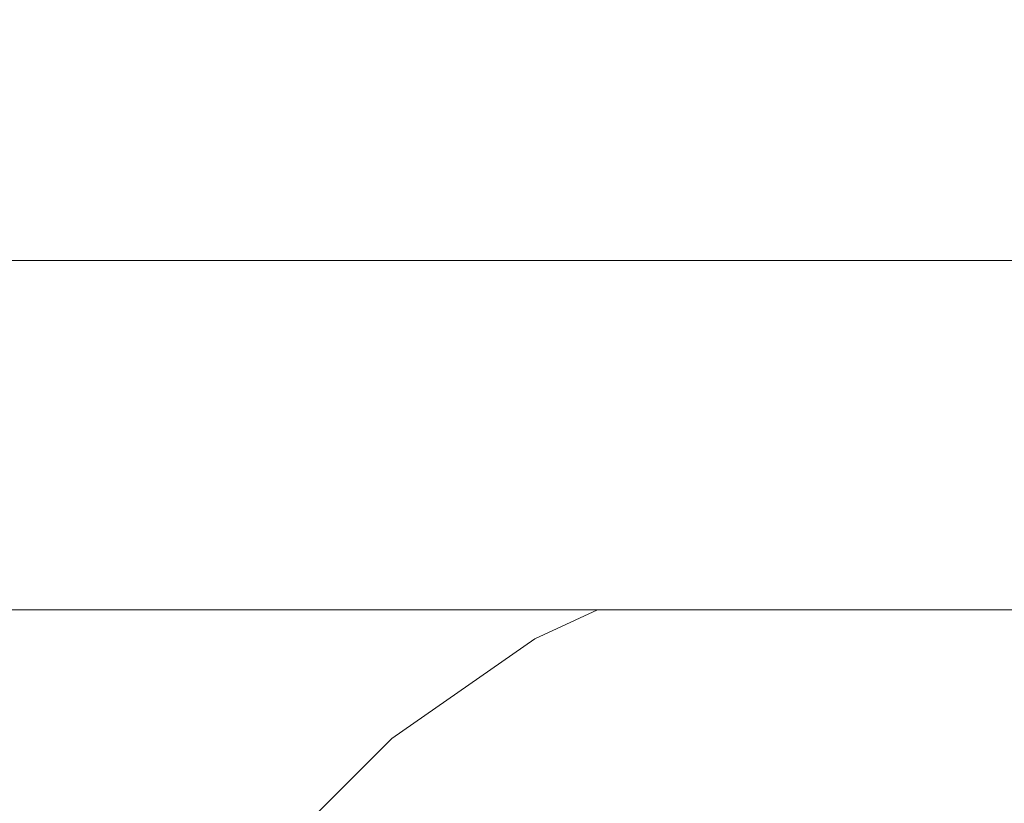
# Model space of a CAD drawing. Header units: millimetres. Extents: x -30280 to 309309, y -17460 to 4378.
# Tile 360 of 656: x 123476 to 123509, y -10990 to -10964. Entities that reach past the tile are written whole.
import ezdxf

# ---------------------------------------------------------------- set-up
doc = ezdxf.new("R2010")
doc.units = ezdxf.units.MM
doc.header["$MEASUREMENT"] = 0
doc.linetypes.add('Wipeout_Contour', pattern=[1000, 0, -1000])
doc.layers.add('P1_PLANTA PRIMERA_3_Nuevo_08_E_Envans secs', color=7, linetype='Continuous')
doc.layers.add('P1_PLANTA PRIMERA_3_Nuevo_09_EI_Mobiliari general', color=7, linetype='Continuous')
doc.layers.add('P1_PLANTA PRIMERA_3_Nuevo_09_EI_Mobiliari general_Pluma_Nº__1', color=7, linetype='Continuous', lineweight=5)

msp = doc.modelspace()

# ---------------------------------------------------------------- wipeouts: each hides what was drawn before it
at = {"color": 254, "linetype": 'Wipeout_Contour', "lineweight": 0, "ltscale": 744380.35708}
msp.add_wipeout([(125602.392, -8989.05), (119928.08, -8989.05), (119928.08, -9336.05), (125456.836, -9336.05), (125456.836, -11434.05), (125602.392, -11434.05)], dxfattribs=at).dxf.layer = 'P1_PLANTA PRIMERA_3_Nuevo_08_E_Envans secs'

# ---------------------------------------------------------------- next in the draw order: wipeouts: each hides what was drawn before it
at = {"color": 254, "linetype": 'Wipeout_Contour', "lineweight": 0, "ltscale": 13224043.01546531}
msp.add_wipeout([(124316.836, -9376.05), (119928.079, -9376.05), (119928.079, -11281.741), (119970.612, -11044.193), (119971.249, -11041.854), (119975.179, -11019.562), (119953.583, -11019.562), (119953.583, -10963.994), (119967.219, -10537.884), (120389.947, -10537.884), (120403.511, -10963.994), (120403.583, -11019.562), (120381.987, -11019.562), (120385.917, -11041.854), (120386.554, -11044.193), (120428.583, -11278.93), (120470.612, -11044.193), (120471.249, -11041.854), (120475.179, -11019.562), (120453.583, -11019.562), (120453.583, -10963.994), (120467.219, -10537.884), (120889.947, -10537.884), (120903.511, -10963.994), (120903.583, -11019.562), (120881.987, -11019.562), (120885.917, -11041.854), (120886.554, -11044.193), (120928.583, -11278.93), (120970.612, -11044.193), (120971.249, -11041.854), (120975.179, -11019.562), (120953.583, -11019.562), (120953.583, -10963.994), (120967.219, -10537.884), (121389.947, -10537.884), (121403.511, -10963.994), (121403.583, -11019.562), (121381.987, -11019.562), (121385.917, -11041.854), (121386.554, -11044.193), (121428.583, -11278.93), (121470.612, -11044.193), (121471.249, -11041.854), (121475.179, -11019.562), (121453.583, -11019.562), (121453.583, -10963.994), (121467.219, -10537.884), (121889.947, -10537.884), (121903.511, -10963.994), (121903.583, -11019.562), (121881.987, -11019.562), (121885.917, -11041.854), (121886.554, -11044.193), (121928.583, -11278.93), (121970.612, -11044.193), (121971.249, -11041.854), (121975.179, -11019.562), (121953.583, -11019.562), (121953.583, -10963.994), (121967.219, -10537.884), (122389.947, -10537.884), (122403.511, -10963.994), (122403.583, -11019.562), (122381.987, -11019.563), (122385.917, -11041.854), (122386.554, -11044.193), (122428.583, -11278.93), (122470.612, -11044.193), (122471.249, -11041.854), (122475.179, -11019.562), (122453.583, -11019.562), (122453.583, -10963.994), (122467.219, -10537.884), (122889.947, -10537.884), (122903.511, -10963.994), (122903.583, -11019.562), (122881.987, -11019.563), (122885.917, -11041.854), (122886.554, -11044.193), (122928.583, -11278.93), (122970.612, -11044.193), (122971.249, -11041.854), (122975.179, -11019.562), (122953.583, -11019.562), (122953.583, -10963.994), (122967.219, -10537.884), (123389.947, -10537.884), (123403.511, -10963.994), (123403.583, -11019.562), (123381.987, -11019.563), (123385.917, -11041.854), (123386.554, -11044.193), (123428.583, -11278.93), (123470.612, -11044.193), (123471.249, -11041.854), (123475.179, -11019.562), (123453.583, -11019.562), (123453.583, -10963.994), (123467.219, -10537.884), (123889.947, -10537.884), (123903.511, -10963.994), (123903.583, -11019.562), (123881.987, -11019.563), (123885.917, -11041.854), (123886.554, -11044.193), (123947.763, -11386.05), (124316.836, -11386.05)], dxfattribs=at).dxf.layer = 'P1_PLANTA PRIMERA_3_Nuevo_08_E_Envans secs'

# ---------------------------------------------------------------- next in the draw order: wipeouts: each hides what was drawn before it
at = {"color": 254, "linetype": 'Wipeout_Contour', "lineweight": 0, "ltscale": 496654.899359}
msp.add_wipeout([(123453.583, -10964.528), (123453.583, -10966.113), (123903.583, -10966.113), (123903.583, -10964.528)], dxfattribs=at).dxf.layer = 'P1_PLANTA PRIMERA_3_Nuevo_09_EI_Mobiliari general'
at = {"color": 254, "linetype": 'Wipeout_Contour', "lineweight": 0, "ltscale": 1239668.575975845}
msp.add_wipeout([(123453.583, -10983.748), (123453.583, -11019.295), (123475.227, -11019.295), (123477.292, -11007.583), (123478.784, -11002.016), (123481.223, -10996.794), (123484.533, -10992.075), (123488.614, -10988.004), (123493.34, -10984.706), (123495.405, -10983.748)], dxfattribs=at).dxf.layer = 'P1_PLANTA PRIMERA_3_Nuevo_09_EI_Mobiliari general'

# ---------------------------------------------------------------- next in the draw order: wipeouts: each hides what was drawn before it
at = {"color": 254, "linetype": 'Wipeout_Contour', "lineweight": 0, "ltscale": 496655.636558}
msp.add_wipeout([(123453.583, -10966.113), (123453.583, -10968.701), (123903.583, -10968.701), (123903.583, -10966.113)], dxfattribs=at).dxf.layer = 'P1_PLANTA PRIMERA_3_Nuevo_09_EI_Mobiliari general'
at = {"color": 254, "linetype": 'Wipeout_Contour', "lineweight": 0, "ltscale": 496659.374906}
msp.add_wipeout([(123453.583, -10983.748), (123903.583, -10983.748), (123903.583, -10972.213), (123453.583, -10972.213)], dxfattribs=at).dxf.layer = 'P1_PLANTA PRIMERA_3_Nuevo_09_EI_Mobiliari general'
at = {"color": 254, "linetype": 'Wipeout_Contour', "lineweight": 0, "ltscale": 371925.857259}
msp.add_wipeout([(123488.692, -10988.098), (123484.626, -10992.153), (123488.923, -10988.374)], dxfattribs=at).dxf.layer = 'P1_PLANTA PRIMERA_3_Nuevo_09_EI_Mobiliari general'

# ---------------------------------------------------------------- next in the draw order: wipeouts: each hides what was drawn before it
at = {"color": 254, "linetype": 'Wipeout_Contour', "lineweight": 0, "ltscale": 496656.71452}
msp.add_wipeout([(123453.583, -10968.701), (123453.583, -10972.213), (123903.583, -10972.213), (123903.583, -10968.701)], dxfattribs=at).dxf.layer = 'P1_PLANTA PRIMERA_3_Nuevo_09_EI_Mobiliari general'
at = {"color": 254, "linetype": 'Wipeout_Contour', "lineweight": 0, "ltscale": 371938.283174}
msp.add_wipeout([(123493.401, -10984.811), (123488.692, -10988.098), (123493.581, -10985.124)], dxfattribs=at).dxf.layer = 'P1_PLANTA PRIMERA_3_Nuevo_09_EI_Mobiliari general'
at = {"color": 254, "linetype": 'Wipeout_Contour', "lineweight": 0, "ltscale": 371928.358973}
msp.add_wipeout([(123489.301, -10988.826), (123485.353, -10992.765), (123489.815, -10989.44)], dxfattribs=at).dxf.layer = 'P1_PLANTA PRIMERA_3_Nuevo_09_EI_Mobiliari general'

# ---------------------------------------------------------------- next in the draw order: linework, layer by layer
at = {"layer": 'P1_PLANTA PRIMERA_3_Nuevo_09_EI_Mobiliari general_Pluma_Nº__1', "color": 7, "linetype": 'Continuous', "lineweight": 5}
msp.add_line((123453.583, -10972.213), (123903.583, -10972.213), dxfattribs=at)

# ---------------------------------------------------------------- next in the draw order: wipeouts: each hides what was drawn before it
at = {"color": 254, "linetype": 'Wipeout_Contour', "lineweight": 0, "ltscale": 371947.928801}
msp.add_wipeout([(123495.692, -10983.748), (123493.401, -10984.811), (123496.547, -10983.748)], dxfattribs=at).dxf.layer = 'P1_PLANTA PRIMERA_3_Nuevo_09_EI_Mobiliari general'
at = {"color": 254, "linetype": 'Wipeout_Contour', "lineweight": 0, "ltscale": 371940.350504}
msp.add_wipeout([(123493.875, -10985.635), (123489.301, -10988.826), (123494.273, -10986.328)], dxfattribs=at).dxf.layer = 'P1_PLANTA PRIMERA_3_Nuevo_09_EI_Mobiliari general'
at = {"color": 254, "linetype": 'Wipeout_Contour', "lineweight": 0, "ltscale": 371930.307012}
msp.add_wipeout([(123489.815, -10989.44), (123485.966, -10993.28), (123490.447, -10990.196)], dxfattribs=at).dxf.layer = 'P1_PLANTA PRIMERA_3_Nuevo_09_EI_Mobiliari general'

# ---------------------------------------------------------------- next in the draw order: linework, layer by layer
at = {"layer": 'P1_PLANTA PRIMERA_3_Nuevo_09_EI_Mobiliari general_Pluma_Nº__1', "color": 7, "linetype": 'Continuous', "lineweight": 5}
msp.add_line((123484.533, -10992.075), (123488.614, -10988.004), dxfattribs=at)

# ---------------------------------------------------------------- next in the draw order: wipeouts: each hides what was drawn before it
at = {"color": 254, "linetype": 'Wipeout_Contour', "lineweight": 0, "ltscale": 371950.424181}
msp.add_wipeout([(123493.581, -10985.124), (123497.942, -10983.748), (123496.547, -10983.748)], dxfattribs=at).dxf.layer = 'P1_PLANTA PRIMERA_3_Nuevo_09_EI_Mobiliari general'
at = {"color": 254, "linetype": 'Wipeout_Contour', "lineweight": 0, "ltscale": 371941.964192}
msp.add_wipeout([(123494.273, -10986.328), (123489.815, -10989.44), (123494.765, -10987.183)], dxfattribs=at).dxf.layer = 'P1_PLANTA PRIMERA_3_Nuevo_09_EI_Mobiliari general'

# ---------------------------------------------------------------- next in the draw order: wipeouts: each hides what was drawn before it
at = {"color": 254, "linetype": 'Wipeout_Contour', "lineweight": 0, "ltscale": 371953.36708}
msp.add_wipeout([(123497.942, -10983.748), (123493.875, -10985.635), (123499.205, -10984.04)], dxfattribs=at).dxf.layer = 'P1_PLANTA PRIMERA_3_Nuevo_09_EI_Mobiliari general'
at = {"color": 254, "linetype": 'Wipeout_Contour', "lineweight": 0, "ltscale": 495923.60445}
msp.add_wipeout([(123494.765, -10987.183), (123490.447, -10990.196), (123491.181, -10991.072), (123495.334, -10988.174)], dxfattribs=at).dxf.layer = 'P1_PLANTA PRIMERA_3_Nuevo_09_EI_Mobiliari general'

# ---------------------------------------------------------------- next in the draw order: linework, layer by layer
at = {"layer": 'P1_PLANTA PRIMERA_3_Nuevo_09_EI_Mobiliari general_Pluma_Nº__1', "color": 7, "linetype": 'Continuous', "lineweight": 5}
msp.add_line((123488.614, -10988.004), (123493.34, -10984.706), dxfattribs=at)

# ---------------------------------------------------------------- next in the draw order: wipeouts: each hides what was drawn before it
at = {"color": 254, "linetype": 'Wipeout_Contour', "lineweight": 0, "ltscale": 371955.375711}
msp.add_wipeout([(123499.205, -10984.04), (123494.273, -10986.328), (123499.54, -10984.967)], dxfattribs=at).dxf.layer = 'P1_PLANTA PRIMERA_3_Nuevo_09_EI_Mobiliari general'

# ---------------------------------------------------------------- next in the draw order: linework, layer by layer
at = {"layer": 'P1_PLANTA PRIMERA_3_Nuevo_09_EI_Mobiliari general_Pluma_Nº__1', "color": 7, "linetype": 'Continuous', "lineweight": 5}
msp.add_line((123493.34, -10984.706), (123495.404, -10983.748), dxfattribs=at)

# ---------------------------------------------------------------- next in the draw order: wipeouts: each hides what was drawn before it
at = {"color": 254, "linetype": 'Wipeout_Contour', "lineweight": 0, "ltscale": 371966.296567}
msp.add_wipeout([(123500.305, -10983.748), (123499.205, -10984.04), (123504.133, -10983.748)], dxfattribs=at).dxf.layer = 'P1_PLANTA PRIMERA_3_Nuevo_09_EI_Mobiliari general'
at = {"color": 254, "linetype": 'Wipeout_Contour', "lineweight": 0, "ltscale": 495940.464408}
msp.add_wipeout([(123499.54, -10984.967), (123494.765, -10987.183), (123495.334, -10988.174), (123499.929, -10986.042)], dxfattribs=at).dxf.layer = 'P1_PLANTA PRIMERA_3_Nuevo_09_EI_Mobiliari general'

# ---------------------------------------------------------------- next in the draw order: wipeouts: each hides what was drawn before it
at = {"color": 254, "linetype": 'Wipeout_Contour', "lineweight": 0, "ltscale": 619950.32039}
msp.add_wipeout([(123504.133, -10983.748), (123499.54, -10984.967), (123499.929, -10986.042), (123504.824, -10984.742), (123504.652, -10983.748)], dxfattribs=at).dxf.layer = 'P1_PLANTA PRIMERA_3_Nuevo_09_EI_Mobiliari general'
at = {"color": 254, "linetype": 'Wipeout_Contour', "lineweight": 0, "ltscale": 495926.681554}
msp.add_wipeout([(123491.181, -10991.072), (123491.992, -10992.042), (123495.964, -10989.269), (123495.334, -10988.174)], dxfattribs=at).dxf.layer = 'P1_PLANTA PRIMERA_3_Nuevo_09_EI_Mobiliari general'

# ---------------------------------------------------------------- next in the draw order: wipeouts: each hides what was drawn before it
at = {"color": 254, "linetype": 'Wipeout_Contour', "lineweight": 0, "ltscale": 495978.928125}
msp.add_wipeout([(123509.81, -10983.748), (123504.652, -10983.748), (123504.824, -10984.742), (123509.809, -10984.319)], dxfattribs=at).dxf.layer = 'P1_PLANTA PRIMERA_3_Nuevo_09_EI_Mobiliari general'
at = {"color": 254, "linetype": 'Wipeout_Contour', "lineweight": 0, "ltscale": 495942.854913}
msp.add_wipeout([(123495.334, -10988.174), (123495.964, -10989.269), (123500.359, -10987.23), (123499.929, -10986.042)], dxfattribs=at).dxf.layer = 'P1_PLANTA PRIMERA_3_Nuevo_09_EI_Mobiliari general'

# ---------------------------------------------------------------- next in the draw order: linework, layer by layer
at = {"layer": 'P1_PLANTA PRIMERA_3_Nuevo_09_EI_Mobiliari general_Pluma_Nº__1', "color": 7, "linetype": 'Continuous', "lineweight": 5}
msp.add_line((123453.583, -10983.748), (123903.583, -10983.748), dxfattribs=at)

# ---------------------------------------------------------------- next in the draw order: wipeouts: each hides what was drawn before it
at = {"color": 254, "linetype": 'Wipeout_Contour', "lineweight": 0, "ltscale": 495960.751242}
msp.add_wipeout([(123499.929, -10986.042), (123500.359, -10987.23), (123505.041, -10985.987), (123504.824, -10984.742)], dxfattribs=at).dxf.layer = 'P1_PLANTA PRIMERA_3_Nuevo_09_EI_Mobiliari general'
at = {"color": 254, "linetype": 'Wipeout_Contour', "lineweight": 0, "ltscale": 495930.021388}
msp.add_wipeout([(123495.964, -10989.269), (123491.992, -10992.042), (123492.856, -10993.075), (123496.636, -10990.437)], dxfattribs=at).dxf.layer = 'P1_PLANTA PRIMERA_3_Nuevo_09_EI_Mobiliari general'

# ---------------------------------------------------------------- next in the draw order: wipeouts: each hides what was drawn before it
at = {"color": 254, "linetype": 'Wipeout_Contour', "lineweight": 0, "ltscale": 495979.700734}
msp.add_wipeout([(123504.824, -10984.742), (123505.041, -10985.987), (123509.805, -10985.583), (123509.809, -10984.319)], dxfattribs=at).dxf.layer = 'P1_PLANTA PRIMERA_3_Nuevo_09_EI_Mobiliari general'
at = {"color": 254, "linetype": 'Wipeout_Contour', "lineweight": 0, "ltscale": 495945.449822}
msp.add_wipeout([(123500.359, -10987.23), (123495.964, -10989.269), (123496.636, -10990.437), (123500.817, -10988.497)], dxfattribs=at).dxf.layer = 'P1_PLANTA PRIMERA_3_Nuevo_09_EI_Mobiliari general'

# ---------------------------------------------------------------- next in the draw order: wipeouts: each hides what was drawn before it
at = {"color": 254, "linetype": 'Wipeout_Contour', "lineweight": 0, "ltscale": 495962.521943}
msp.add_wipeout([(123505.041, -10985.987), (123500.359, -10987.23), (123500.817, -10988.497), (123505.271, -10987.314)], dxfattribs=at).dxf.layer = 'P1_PLANTA PRIMERA_3_Nuevo_09_EI_Mobiliari general'

# ---------------------------------------------------------------- next in the draw order: wipeouts: each hides what was drawn before it
at = {"color": 254, "linetype": 'Wipeout_Contour', "lineweight": 0, "ltscale": 495980.669035}
msp.add_wipeout([(123509.868, -10985.577), (123505.041, -10985.987), (123505.271, -10987.314), (123509.801, -10986.93)], dxfattribs=at).dxf.layer = 'P1_PLANTA PRIMERA_3_Nuevo_09_EI_Mobiliari general'
at = {"color": 254, "linetype": 'Wipeout_Contour', "lineweight": 0, "ltscale": 495948.170308}
msp.add_wipeout([(123500.817, -10988.497), (123496.636, -10990.437), (123497.328, -10991.641), (123501.289, -10989.803)], dxfattribs=at).dxf.layer = 'P1_PLANTA PRIMERA_3_Nuevo_09_EI_Mobiliari general'

# ---------------------------------------------------------------- next in the draw order: wipeouts: each hides what was drawn before it
at = {"color": 254, "linetype": 'Wipeout_Contour', "lineweight": 0, "ltscale": 495964.378747}
msp.add_wipeout([(123505.271, -10987.314), (123500.817, -10988.497), (123501.289, -10989.803), (123505.509, -10988.683)], dxfattribs=at).dxf.layer = 'P1_PLANTA PRIMERA_3_Nuevo_09_EI_Mobiliari general'

# ---------------------------------------------------------------- next in the draw order: wipeouts: each hides what was drawn before it
at = {"color": 254, "linetype": 'Wipeout_Contour', "lineweight": 0, "ltscale": 495981.654356}
msp.add_wipeout([(123509.864, -10986.924), (123505.271, -10987.314), (123505.509, -10988.683), (123509.86, -10988.314)], dxfattribs=at).dxf.layer = 'P1_PLANTA PRIMERA_3_Nuevo_09_EI_Mobiliari general'
at = {"color": 254, "linetype": 'Wipeout_Contour', "lineweight": 0, "ltscale": 495950.933777}
msp.add_wipeout([(123501.289, -10989.803), (123497.328, -10991.641), (123498.021, -10992.845), (123501.761, -10991.11)], dxfattribs=at).dxf.layer = 'P1_PLANTA PRIMERA_3_Nuevo_09_EI_Mobiliari general'

# ---------------------------------------------------------------- next in the draw order: wipeouts: each hides what was drawn before it
at = {"color": 254, "linetype": 'Wipeout_Contour', "lineweight": 0, "ltscale": 495966.265332}
msp.add_wipeout([(123505.509, -10988.683), (123501.289, -10989.803), (123501.761, -10991.11), (123505.747, -10990.051)], dxfattribs=at).dxf.layer = 'P1_PLANTA PRIMERA_3_Nuevo_09_EI_Mobiliari general'

# ---------------------------------------------------------------- next in the draw order: wipeouts: each hides what was drawn before it
at = {"color": 254, "linetype": 'Wipeout_Contour', "lineweight": 0, "ltscale": 495982.606521}
msp.add_wipeout([(123509.86, -10988.314), (123505.509, -10988.683), (123505.747, -10990.051), (123509.856, -10989.703)], dxfattribs=at).dxf.layer = 'P1_PLANTA PRIMERA_3_Nuevo_09_EI_Mobiliari general'

# ---------------------------------------------------------------- next in the draw order: wipeouts: each hides what was drawn before it
at = {"color": 254, "linetype": 'Wipeout_Contour', "lineweight": 0, "ltscale": 495968.124538}
msp.add_wipeout([(123505.747, -10990.051), (123501.761, -10991.11), (123502.219, -10992.376), (123505.978, -10991.379)], dxfattribs=at).dxf.layer = 'P1_PLANTA PRIMERA_3_Nuevo_09_EI_Mobiliari general'

# ---------------------------------------------------------------- next in the draw order: wipeouts: each hides what was drawn before it
at = {"color": 254, "linetype": 'Wipeout_Contour', "lineweight": 0, "ltscale": 495983.545621}
msp.add_wipeout([(123509.856, -10989.703), (123505.747, -10990.051), (123505.978, -10991.379), (123509.852, -10991.05)], dxfattribs=at).dxf.layer = 'P1_PLANTA PRIMERA_3_Nuevo_09_EI_Mobiliari general'

doc.saveas('drawing.dxf')
